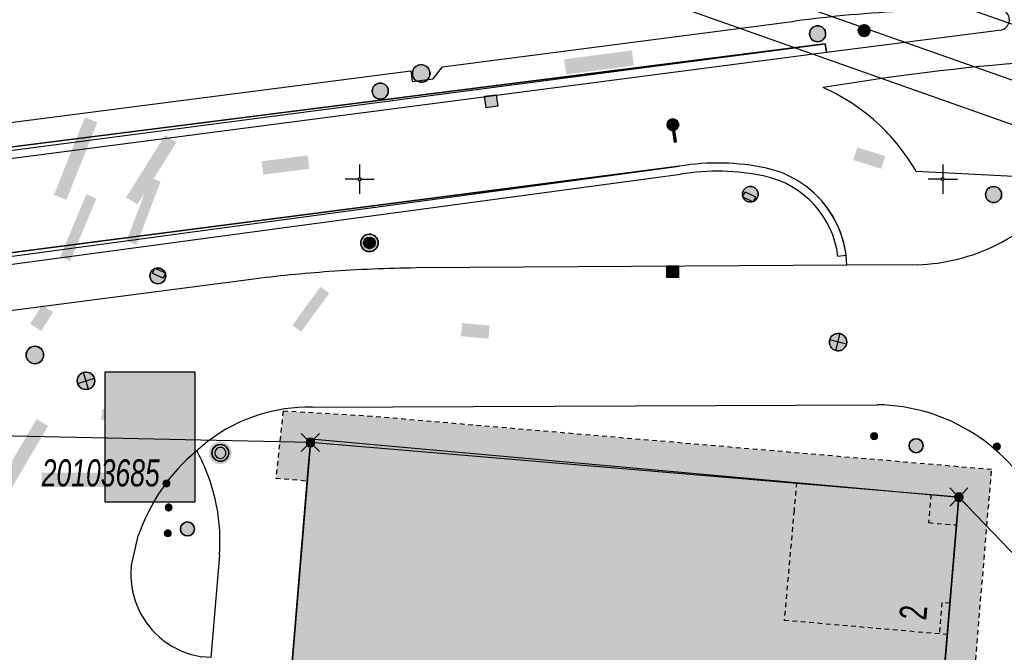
# Model space of a CAD drawing. Header units: metres. Extents: x 2695560 to 2696939, y 1260491 to 1262050.
# Tile 986 of 1005: x 2696786 to 2696829, y 1261655 to 1261682. Entities that reach past the tile are written whole.
import ezdxf

# ---------------------------------------------------------------- set-up
doc = ezdxf.new("R2010")
doc.units = ezdxf.units.M
doc.linetypes.add('AUSGEZOGEN', pattern=[0])
doc.linetypes.add('VERDECKT2_S2', pattern=[0.36, 0.2, -0.16])
for name, color, linetype in [('XR$1$AV_Flächen (EO)', 7, 'AUSGEZOGEN'), ('XR$1$AV_Gebäudeflächen (BB)', 7, 'AUSGEZOGEN'), ('XR$1$AV_Gebäudeflächen (EO)', 7, 'AUSGEZOGEN'), ('XR$1$AV_Grenzpunkte', 7, 'AUSGEZOGEN'), ('XR$1$AV_Haus-Nr.', 7, 'AUSGEZOGEN'), ('XR$1$AV_Koordinatennetzpunkte', 7, 'AUSGEZOGEN'), ('XR$1$AV_Lagefixpunkt-Nr.', 7, 'AUSGEZOGEN'), ('XR$1$AV_Lagefixpunkte', 7, 'AUSGEZOGEN'), ('XR$1$AV_Linien (BB)', 7, 'AUSGEZOGEN'), ('XR$1$AV_Linien (EO)', 7, 'AUSGEZOGEN'), ('XR$1$AW_LK_Einlaufschacht alt', 24, 'AUSGEZOGEN'), ('XR$1$AW_LK_Schachtdeckel', 24, 'AUSGEZOGEN'), ('XR$1$EW_LK_Bauwerk', 1, 'AUSGEZOGEN'), ('XR$1$EW_LK_Bauwerk_FL_Linie_Punkt', 1, 'AUSGEZOGEN'), ('XR$1$EW_LK_Knoten', 1, 'AUSGEZOGEN'), ('XR$1$GA_LK_Absperrarmatur', 32, 'AUSGEZOGEN'), ('XR$1$Liegenschaftsgrenzen', 7, 'AUSGEZOGEN'), ('XR$1$PFAV', 255, 'AUSGEZOGEN'), ('XR$1$PFAW', 255, 'AUSGEZOGEN'), ('XR$1$PFEW', 255, 'AUSGEZOGEN'), ('XR$1$PFGA', 255, 'AUSGEZOGEN'), ('XR$1$PFWA', 255, 'AUSGEZOGEN'), ('XR$1$RAEW', 8, 'AUSGEZOGEN'), ('XR$1$RP_Abstandslinie', 7, 'AUSGEZOGEN'), ('XR$1$WA_LK_Hydrant', 171, 'AUSGEZOGEN')]:
    doc.layers.add(name, color=color, linetype=linetype)
doc.styles.add('ARIAL', font='arial.ttf')

# ---------------------------------------------------------------- blocks, each defined once
blk = doc.blocks.new('COMPLEXOBJECT_27')
at = {"layer": 'XR$1$AV_Linien (BB)', "color": 7, "linetype": 'AUSGEZOGEN', "transparency": 33554687}
blk.add_lwpolyline([(6793.989, 11658.885), (6793.626, 11654.492), (6793.227, 11654.527)], dxfattribs=at)
for centre, radius, start, end in [((6786.062, 11659.498), 7.95, 10.8411, 29.016), ((6786.086, 11659.496), 7.927, 355.5775, 10.8845)]:
    blk.add_arc(centre, radius, start, end, dxfattribs=at)
blk = doc.blocks.new('COMPLEXOBJECT_28')
at = {"layer": 'XR$1$AV_Linien (BB)', "color": 7, "linetype": 'AUSGEZOGEN', "transparency": 33554687}
blk.add_line((6790.208, 11658.38), (6790.509, 11659.702), dxfattribs=at)
for centre, radius, start, end in [((6798.258, 11657.072), 8.184, 129.8544, 161.2512), ((6793.761, 11658.054), 3.567, 174.7549, 228.7428), ((6793.76, 11658.055), 3.568, 228.7582, 261.4082)]:
    blk.add_arc(centre, radius, start, end, dxfattribs=at)
blk = doc.blocks.new('COMPLEXOBJECT_119')
at = {"layer": 'XR$1$AV_Linien (BB)', "color": 7, "linetype": 'AUSGEZOGEN', "transparency": 33554687}
blk.add_line((6797.963, 11665.227), (6822.187, 11665.327), dxfattribs=at)
for centre, radius, start, end in [((6822.091, 11657.452), 7.876, 25.4168, 89.3044), ((6797.817, 11658.141), 7.087, 88.8169, 127.0057)]:
    blk.add_arc(centre, radius, start, end, dxfattribs=at)
blk = doc.blocks.new('COMPLEXOBJECT_483')
at = {"layer": 'XR$1$AV_Linien (BB)', "color": 7, "linetype": 'AUSGEZOGEN', "transparency": 33554687}
blk.add_line((6754.306, 11667.869), (6813.702, 11675.558), dxfattribs=at)
for centre, radius, start, end in [((6815.342, 11665.718), 9.976, 77.8709, 99.4611), ((6816.503, 11671.179), 4.393, 45.11, 77.7062), ((6816.506, 11671.19), 4.383, 1.585, 45.0348)]:
    blk.add_arc(centre, radius, start, end, dxfattribs=at)
blk = doc.blocks.new('COMPLEXOBJECT_484')
at = {"layer": 'XR$1$AV_Linien (BB)', "color": 7, "linetype": 'AUSGEZOGEN', "transparency": 33554687}
blk.add_line((6823.912, 11671.33), (6820.887, 11671.311), dxfattribs=at)
for centre, radius, start, end in [((6823.634, 11679.594), 8.267, 296.3027, 326.2081), ((6823.628, 11679.601), 8.276, 271.9687, 296.3188)]:
    blk.add_arc(centre, radius, start, end, dxfattribs=at)
blk = doc.blocks.new('COMPLEXOBJECT_485')
at = {"layer": 'XR$1$AV_Linien (BB)', "color": 7, "linetype": 'AUSGEZOGEN', "transparency": 33554687}
for p, q in [((6820.887, 11671.311), (6802.42, 11671.194)), ((6795.353, 11670.706), (6767.844, 11667.117))]:
    blk.add_line(p, q, dxfattribs=at)
for centre, radius, start, end in [((6803.213, 11608.226), 62.973, 90.72151, 94.11058), ((6803.184, 11608.623), 62.575, 94.11003, 97.18907)]:
    blk.add_arc(centre, radius, start, end, dxfattribs=at)
blk = doc.blocks.new('COMPLEXOBJECT_486')
at = {"layer": 'XR$1$AV_Linien (BB)', "color": 7, "linetype": 'AUSGEZOGEN', "transparency": 33554687}
blk.add_lwpolyline([(6757.041, 11673.814), (6768.595, 11675.318), (6768.654, 11674.861), (6769.547, 11674.976), (6769.954, 11675.493), (6802.195, 11679.647), (6802.254, 11679.191), (6803.146, 11679.306), (6803.554, 11679.822), (6818.658, 11681.774)], dxfattribs=at)
blk.add_arc((6826.28, 11624.199), 58.078, 92.80007, 97.54129, dxfattribs=at)
blk = doc.blocks.new('COMPLEXOBJECT_756')
at = {"layer": 'XR$1$AV_Linien (BB)', "color": 7, "linetype": 'AUSGEZOGEN', "transparency": 33554687}
blk.add_line((6830.504, 11674.996), (6823.86, 11675.327), dxfattribs=at)
for centre, radius, start, end in [((6816.407, 11671.07), 8.584, 45.1835, 66.2194), ((6816.362, 11671.038), 8.638, 29.7698, 45.1222)]:
    blk.add_arc(centre, radius, start, end, dxfattribs=at)
blk = doc.blocks.new('COMPLEXOBJECT_837')
at = {"layer": 'XR$1$AV_Flächen (EO)', "color": 7, "linetype": 'AUSGEZOGEN', "transparency": 33554687}
blk.add_line((6744.045, 11708.931), (6842.134, 11674.245), dxfattribs=at)
blk = doc.blocks.new('COMPLEXOBJECT_838')
at = {"layer": 'XR$1$AV_Flächen (EO)', "color": 7, "linetype": 'AUSGEZOGEN', "transparency": 33554687}
blk.add_line((6842.544, 11676.461), (6744.887, 11711.15), dxfattribs=at)
blk = doc.blocks.new('COMPLEXOBJECT_887')
at = {"layer": 'XR$1$AV_Flächen (EO)', "color": 7, "linetype": 'AUSGEZOGEN', "transparency": 33554687}
for p, q in [((6753.952, 11667.15), (6813.759, 11675.213)), ((6820.507, 11671.699), (6820.854, 11671.743))]:
    blk.add_line(p, q, dxfattribs=at)
blk.add_lwpolyline([(6813.702, 11675.558), (6769.228, 11669.8), (6754.306, 11667.869), (6754.14, 11667.529), (6753.952, 11667.15)], dxfattribs=at)
for centre, radius, start, end in [((6815.342, 11665.718), 9.976, 77.8709, 99.4611), ((6816.503, 11671.179), 4.393, 45.11, 77.7062), ((6815.341, 11665.695), 9.649, 77.8928, 99.4383), ((6816.509, 11671.191), 4.03, 7.2391, 77.7424), ((6816.513, 11671.193), 4.375, 7.2221, 45.0775)]:
    blk.add_arc(centre, radius, start, end, dxfattribs=at)
blk = doc.blocks.new('COMPLEXOBJECT_1075')
at = {"layer": 'XR$1$AV_Linien (EO)', "color": 7, "linetype": 'AUSGEZOGEN', "transparency": 33554687}
blk.add_lwpolyline([(6740.994, 11708.098), (6751.333, 11704.436), (6842.786, 11672.115)], dxfattribs=at)
blk = doc.blocks.new('COMPLEXOBJECT_1240')
at = {"layer": 'XR$1$Liegenschaftsgrenzen', "color": 7, "linetype": 'AUSGEZOGEN', "transparency": 33554687}
blk.add_lwpolyline([(6797.89, 11663.71), (6796.32, 11644.88), (6763.35, 11581.2)], dxfattribs=at)
blk = doc.blocks.new('COMPLEXOBJECT_1423')
at = {"layer": 'XR$1$Liegenschaftsgrenzen', "color": 7, "linetype": 'AUSGEZOGEN', "transparency": 33554687}
blk.add_line((6818.23, 11572.44), (6825.69, 11661.37), dxfattribs=at)
blk = doc.blocks.new('BWAV1')
at = {"layer": 'XR$1$PFAV', "transparency": 33554687}
blk.add_hatch(color=7, dxfattribs=at).paths.add_polyline_path([(0.67, 0), (0.656, 0.135), (0.616, 0.264), (0.55, 0.383), (0.462, 0.486), (0.354, 0.569), (0.233, 0.628), (0.101, 0.662), (-0.034, 0.669), (-0.168, 0.649), (-0.295, 0.602), (-0.41, 0.53), (-0.508, 0.436), (-0.586, 0.325), (-0.639, 0.201), (-0.667, 0.068), (-0.667, -0.068), (-0.639, -0.201), (-0.586, -0.325), (-0.508, -0.436), (-0.41, -0.53), (-0.295, -0.602), (-0.168, -0.649), (-0.034, -0.669), (0.101, -0.662), (0.233, -0.628), (0.354, -0.569), (0.462, -0.486), (0.55, -0.383), (0.616, -0.264), (0.656, -0.135)])
at = {"color": 7, "transparency": 33554687}
for radius, start, end in [(0.5, 91.19481, 268.80519), (0.326, 91.19481, 268.80519), (0.5, 268.80519, 91.19481), (0.326, 268.80519, 91.19481)]:
    blk.add_arc((0, 0), radius, start, end, dxfattribs=at)
at = {"layer": 'XR$1$PFAV', "transparency": 33554687}
blk.add_circle((0, 0), 0.5, dxfattribs=at)
blk = doc.blocks.new('BWAV19')
at = {"layer": 'XR$1$PFAV', "transparency": 33554687}
blk.add_hatch(color=7, dxfattribs=at).paths.add_polyline_path([(0, 0.24), (-0.024, 0.239), (-0.048, 0.235), (-0.072, 0.229), (-0.095, 0.221), (-0.116, 0.21), (-0.137, 0.197), (-0.156, 0.182), (-0.174, 0.165), (-0.19, 0.147), (-0.204, 0.127), (-0.215, 0.106), (-0.225, 0.083), (-0.232, 0.06), (-0.237, 0.036), (-0.24, 0.012), (-0.24, -0.012), (-0.237, -0.036), (-0.232, -0.06), (-0.225, -0.083), (-0.215, -0.106), (-0.204, -0.127), (-0.19, -0.147), (-0.174, -0.165), (-0.156, -0.182), (-0.137, -0.197), (-0.116, -0.21), (-0.095, -0.221), (-0.072, -0.229), (-0.048, -0.235), (-0.024, -0.239), (0, -0.24), (0.024, -0.239), (0.048, -0.235), (0.072, -0.229), (0.095, -0.221), (0.116, -0.21), (0.137, -0.197), (0.156, -0.182), (0.174, -0.165), (0.19, -0.147), (0.204, -0.127), (0.215, -0.106), (0.225, -0.083), (0.232, -0.06), (0.237, -0.036), (0.24, -0.012), (0.24, 0.012), (0.237, 0.036), (0.232, 0.06), (0.225, 0.083), (0.215, 0.106), (0.204, 0.127), (0.19, 0.147), (0.174, 0.165), (0.156, 0.182), (0.137, 0.197), (0.116, 0.21), (0.095, 0.221), (0.072, 0.229), (0.048, 0.235), (0.024, 0.239)])
at = {"color": 7, "transparency": 33554687}
for p, q in [((-0.5, 0.5), (-0.17, 0.17)), ((0.17, 0.17), (0.5, 0.5)), ((-0.5, -0.5), (-0.17, -0.17)), ((0.17, -0.17), (0.5, -0.5))]:
    blk.add_line(p, q, dxfattribs=at)
for start, end in [(90, 270), (270, 90)]:
    blk.add_arc((0, 0), 0.24, start, end, dxfattribs=at)
blk = doc.blocks.new('BAV2041')
at = {"color": 7, "transparency": 33554687}
for p, q in [((0, 0.5), (0, 0.05)), ((-0.05, 0), (-0.5, 0)), ((0.05, 0), (0.5, 0)), ((0, -0.05), (0, -0.5))]:
    blk.add_line(p, q, dxfattribs=at)
blk.add_circle((0, 0), 0.05, dxfattribs=at)
for start, end in [(90, 270), (270, 90)]:
    blk.add_arc((0, 0), 0.05, start, end, dxfattribs=at)
blk = doc.blocks.new('BAW2089')
at = {"layer": 'XR$1$PFAW', "transparency": 33554687}
blk.add_hatch(color=7, dxfattribs=at).paths.add_polyline_path([(-0.5, 0.5), (-0.5, -0.5), (0.5, -0.5), (0.5, 0.5)])
at = {"transparency": 33554687}
blk.add_lwpolyline([(-0.5, 0.5), (0.5, 0.5), (0.5, -0.5), (-0.5, -0.5), (-0.5, 0.5)], close=True, dxfattribs=at)
at = {"layer": 'XR$1$PFAW', "transparency": 33554687}
blk.add_lwpolyline([(-0.5, 0.5), (0.5, 0.5), (0.5, -0.5), (-0.5, -0.5), (-0.5, 0.5)], close=True, dxfattribs=at)
blk = doc.blocks.new('BAW2082')
at = {"layer": 'XR$1$PFAW', "transparency": 33554687}
blk.add_hatch(color=7, dxfattribs=at).paths.add_polyline_path([(0.509, -0.003), (0.499, 0.098), (0.469, 0.194), (0.42, 0.283), (0.354, 0.359), (0.274, 0.421), (0.183, 0.466), (0.085, 0.491), (-0.016, 0.496), (-0.116, 0.481), (-0.211, 0.446), (-0.297, 0.392), (-0.37, 0.323), (-0.428, 0.24), (-0.468, 0.147), (-0.488, 0.047), (-0.488, -0.054), (-0.468, -0.153), (-0.428, -0.246), (-0.37, -0.329), (-0.297, -0.398), (-0.211, -0.452), (-0.116, -0.487), (-0.016, -0.502), (0.085, -0.497), (0.183, -0.472), (0.274, -0.427), (0.354, -0.366), (0.42, -0.289), (0.469, -0.2), (0.499, -0.104)])
at = {"transparency": 33554687}
for start, end in [(91.1948, 268.8052), (268.8052, 91.1948)]:
    blk.add_arc((0.01, 0), 0.5, start, end, dxfattribs=at)
at = {"layer": 'XR$1$PFAW', "transparency": 33554687}
blk.add_circle((0.009, -0.003), 0.5, dxfattribs=at)
blk = doc.blocks.new('BAW2088')
at = {"layer": 'XR$1$PFAW', "transparency": 33554687}
blk.add_hatch(color=253, dxfattribs=at).paths.add_polyline_path([(0.51, 0), (0.5, 0.101), (0.47, 0.197), (0.421, 0.286), (0.355, 0.362), (0.275, 0.424), (0.184, 0.469), (0.086, 0.494), (-0.015, 0.499), (-0.115, 0.484), (-0.21, 0.449), (-0.296, 0.395), (-0.369, 0.326), (-0.427, 0.243), (-0.467, 0.15), (-0.487, 0.051), (-0.487, -0.051), (-0.467, -0.15), (-0.427, -0.243), (-0.369, -0.326), (-0.296, -0.395), (-0.21, -0.449), (-0.115, -0.484), (-0.015, -0.499), (0.086, -0.494), (0.184, -0.469), (0.275, -0.424), (0.355, -0.362), (0.421, -0.286), (0.47, -0.197), (0.5, -0.101)])
at = {"transparency": 33554687}
for start, end in [(91.1948, 268.8052), (268.8052, 91.1948)]:
    blk.add_arc((0.01, 0), 0.5, start, end, dxfattribs=at)
at = {"layer": 'XR$1$PFAW', "transparency": 33554687}
blk.add_circle((0.01, 0), 0.5, dxfattribs=at)
blk = doc.blocks.new('BWA2009')
at = {"true_color": 0x000000, "transparency": 33554687}
blk.add_hatch(color=18, dxfattribs=at).paths.add_polyline_path([(0.333, 0), (0.327, 0.067), (0.306, 0.131), (0.274, 0.19), (0.23, 0.242), (0.176, 0.283), (0.116, 0.313), (0.05, 0.329), (-0.017, 0.333), (-0.084, 0.323), (-0.147, 0.299), (-0.204, 0.264), (-0.253, 0.217), (-0.291, 0.162), (-0.318, 0.1), (-0.332, 0.034), (-0.332, -0.034), (-0.318, -0.1), (-0.291, -0.162), (-0.253, -0.217), (-0.204, -0.264), (-0.147, -0.299), (-0.084, -0.323), (-0.017, -0.333), (0.05, -0.329), (0.116, -0.313), (0.176, -0.283), (0.23, -0.242), (0.274, -0.19), (0.306, -0.131), (0.327, -0.067)])
at = {"layer": 'XR$1$PFWA', "transparency": 33554687}
blk.add_hatch(color=7, dxfattribs=at).paths.add_polyline_path([(0.5, 0), (0.49, 0.101), (0.459, 0.197), (0.41, 0.286), (0.344, 0.362), (0.264, 0.424), (0.174, 0.469), (0.076, 0.494), (-0.025, 0.499), (-0.125, 0.484), (-0.22, 0.449), (-0.306, 0.395), (-0.379, 0.326), (-0.437, 0.243), (-0.477, 0.15), (-0.497, 0.051), (-0.497, -0.051), (-0.477, -0.15), (-0.437, -0.243), (-0.379, -0.326), (-0.306, -0.395), (-0.22, -0.449), (-0.125, -0.484), (-0.025, -0.499), (0.076, -0.494), (0.174, -0.469), (0.264, -0.424), (0.344, -0.362), (0.41, -0.286), (0.459, -0.197), (0.49, -0.101)])
at = {"transparency": 33554687}
blk.add_circle((0, 0), 0.333, dxfattribs=at)
for start, end in [(90, 180), (180, 270), (0, 90), (270, 0)]:
    blk.add_arc((0, 0), 0.5, start, end, dxfattribs=at)
at = {"layer": 'XR$1$PFWA', "transparency": 33554687}
blk.add_circle((0, 0), 0.5, dxfattribs=at)
blk = doc.blocks.new('BGA2010')
at = {"transparency": 33554687}
blk.add_hatch(color=36, dxfattribs=at).paths.add_polyline_path([(-0.1, -0.5), (0.1, -0.5), (0.1, 0.5), (-0.1, 0.5)])
at = {"layer": 'XR$1$PFGA', "transparency": 33554687}
blk.add_hatch(color=7, dxfattribs=at).paths.add_polyline_path([(0.5, -1), (0.49, -0.899), (0.459, -0.803), (0.41, -0.714), (0.344, -0.638), (0.264, -0.576), (0.174, -0.531), (0.076, -0.506), (-0.025, -0.501), (-0.125, -0.516), (-0.22, -0.551), (-0.306, -0.605), (-0.379, -0.674), (-0.437, -0.757), (-0.477, -0.85), (-0.497, -0.949), (-0.497, -1.051), (-0.477, -1.15), (-0.437, -1.243), (-0.379, -1.326), (-0.306, -1.395), (-0.22, -1.449), (-0.125, -1.484), (-0.025, -1.499), (0.076, -1.494), (0.174, -1.469), (0.264, -1.424), (0.344, -1.362), (0.41, -1.286), (0.459, -1.197), (0.49, -1.101)])
at = {"color": 32, "transparency": 33554687}
blk.add_line((0, -0.5), (0, -1.5), dxfattribs=at)
blk.add_lwpolyline([(-0.1, -0.5), (0.1, -0.5), (0.1, 0.5), (-0.1, 0.5), (-0.1, -0.5)], close=True, dxfattribs=at)
for start, end in [(90, 270), (270, 90)]:
    blk.add_arc((0, -1), 0.5, start, end, dxfattribs=at)
at = {"layer": 'XR$1$PFGA', "transparency": 33554687}
blk.add_circle((0, -1), 0.5, dxfattribs=at)
blk = doc.blocks.new('BEW15')
at = {"layer": 'XR$1$PFEW', "transparency": 33554687}
h = blk.add_hatch(color=7, dxfattribs=at)
h.paths.add_polyline_path([(-0.5, 0), (-0.497, -0.05), (-0.489, -0.1), (-0.477, -0.15), (-0.459, -0.197), (-0.437, -0.242), (-0.41, -0.285), (-0.379, -0.326), (-0.344, -0.362), (-0.306, -0.395), (-0.264, -0.424), (-0.22, -0.449), (-0.173, -0.469), (-0.125, -0.484), (-0.075, -0.494), (-0.025, -0.499), (0.026, -0.499), (0.076, -0.494), (0.126, -0.484), (0.174, -0.469), (0.22, -0.449), (0.265, -0.424), (0.306, -0.395), (0.345, -0.362), (0.38, -0.326), (0.411, -0.285), (0.437, -0.242), (0.46, -0.197), (0.477, -0.15), (0.49, -0.1), (0.498, -0.05), (0.5, 0), (0.498, 0.051), (0.49, 0.101), (0.477, 0.15), (0.46, 0.197), (0.437, 0.243), (0.411, 0.286), (0.38, 0.326), (0.345, 0.363), (0.306, 0.396), (0.265, 0.424), (0.22, 0.449), (0.174, 0.469), (0.126, 0.484), (0.076, 0.494), (0.026, 0.5), (-0.025, 0.5), (-0.075, 0.494), (-0.125, 0.484), (-0.173, 0.469), (-0.22, 0.449), (-0.264, 0.424), (-0.306, 0.396), (-0.344, 0.363), (-0.379, 0.326), (-0.41, 0.286), (-0.437, 0.243), (-0.459, 0.197), (-0.477, 0.15), (-0.489, 0.101), (-0.497, 0.051)])
h.paths.add_polyline_path([(0.01, 0.001), (0.01, 0), (0.01, -0.001), (0.01, -0.002), (0.01, -0.003), (0.009, -0.004), (0.009, -0.005), (0.009, -0.006), (0.008, -0.006), (0.007, -0.007), (0.006, -0.008), (0.006, -0.008), (0.005, -0.009), (0.004, -0.009), (0.003, -0.01), (0.002, -0.01), (0.001, -0.01), (0, -0.01), (-0.001, -0.01), (-0.002, -0.01), (-0.003, -0.009), (-0.004, -0.009), (-0.005, -0.008), (-0.006, -0.008), (-0.007, -0.007), (-0.007, -0.006), (-0.008, -0.006), (-0.008, -0.005), (-0.009, -0.004), (-0.009, -0.003), (-0.009, -0.002), (-0.01, -0.001), (-0.01, 0), (-0.01, 0.001), (-0.009, 0.002), (-0.009, 0.003), (-0.009, 0.004), (-0.008, 0.005), (-0.008, 0.006), (-0.007, 0.007), (-0.007, 0.007), (-0.006, 0.008), (-0.005, 0.009), (-0.004, 0.009), (-0.003, 0.01), (-0.002, 0.01), (-0.001, 0.01), (0, 0.01), (0.001, 0.01), (0.002, 0.01), (0.003, 0.01), (0.004, 0.01), (0.005, 0.009), (0.006, 0.009), (0.006, 0.008), (0.007, 0.007), (0.008, 0.007), (0.009, 0.006), (0.009, 0.005), (0.009, 0.004), (0.01, 0.003), (0.01, 0.002)], flags=16)
at = {"color": 1, "transparency": 33554687}
for start, end in [(0, 180), (180, 0)]:
    blk.add_arc((0, 0), 0.5, start, end, dxfattribs=at)
at = {"layer": 'XR$1$PFEW', "transparency": 33554687}
blk.add_circle((0, 0), 0.5, dxfattribs=at)
blk = doc.blocks.new('BEWLP2597')
at = {"layer": 'XR$1$PFEW', "transparency": 33554687}
blk.add_hatch(color=7, dxfattribs=at).paths.add_polyline_path([(-0.5, 0), (-0.497, -0.051), (-0.49, -0.101), (-0.477, -0.15), (-0.459, -0.197), (-0.437, -0.243), (-0.41, -0.286), (-0.379, -0.326), (-0.344, -0.362), (-0.306, -0.395), (-0.264, -0.424), (-0.22, -0.449), (-0.174, -0.469), (-0.125, -0.484), (-0.076, -0.494), (-0.025, -0.499), (0.025, -0.499), (0.076, -0.494), (0.125, -0.484), (0.174, -0.469), (0.22, -0.449), (0.264, -0.424), (0.306, -0.395), (0.344, -0.362), (0.379, -0.326), (0.41, -0.286), (0.437, -0.243), (0.459, -0.197), (0.477, -0.15), (0.49, -0.101), (0.497, -0.051), (0.5, 0), (0.497, 0.051), (0.49, 0.101), (0.477, 0.15), (0.459, 0.197), (0.437, 0.243), (0.41, 0.286), (0.379, 0.326), (0.344, 0.362), (0.306, 0.395), (0.264, 0.424), (0.22, 0.449), (0.174, 0.469), (0.125, 0.484), (0.076, 0.494), (0.025, 0.499), (-0.025, 0.499), (-0.076, 0.494), (-0.125, 0.484), (-0.174, 0.469), (-0.22, 0.449), (-0.264, 0.424), (-0.306, 0.395), (-0.344, 0.362), (-0.379, 0.326), (-0.41, 0.286), (-0.437, 0.243), (-0.459, 0.197), (-0.477, 0.15), (-0.49, 0.101), (-0.497, 0.051)])
at = {"color": 1, "transparency": 33554687}
for start, end in [(90, 180), (0, 90), (180, 270), (270, 0)]:
    blk.add_arc((0, 0), 0.5, start, end, dxfattribs=at)
at = {"layer": 'XR$1$PFEW', "transparency": 33554687}
blk.add_circle((0, 0), 0.5, dxfattribs=at)
blk = doc.blocks.new('BEWLP2574')
at = {"layer": 'XR$1$PFEW', "transparency": 33554687}
blk.add_hatch(color=7, dxfattribs=at).paths.add_polyline_path([(-0.5, 0), (-0.497, -0.051), (-0.489, -0.101), (-0.477, -0.15), (-0.459, -0.198), (-0.437, -0.243), (-0.41, -0.286), (-0.379, -0.326), (-0.344, -0.363), (-0.306, -0.396), (-0.264, -0.425), (-0.22, -0.449), (-0.173, -0.469), (-0.125, -0.485), (-0.075, -0.495), (-0.025, -0.5), (0.026, -0.5), (0.076, -0.495), (0.126, -0.485), (0.174, -0.469), (0.221, -0.449), (0.265, -0.425), (0.306, -0.396), (0.345, -0.363), (0.38, -0.326), (0.411, -0.286), (0.437, -0.243), (0.46, -0.198), (0.477, -0.15), (0.49, -0.101), (0.498, -0.051), (0.5, 0), (0.498, 0.05), (0.49, 0.1), (0.477, 0.149), (0.46, 0.197), (0.437, 0.242), (0.411, 0.285), (0.38, 0.325), (0.345, 0.362), (0.306, 0.395), (0.265, 0.424), (0.221, 0.448), (0.174, 0.468), (0.126, 0.484), (0.076, 0.494), (0.026, 0.499), (-0.025, 0.499), (-0.075, 0.494), (-0.125, 0.484), (-0.173, 0.468), (-0.22, 0.448), (-0.264, 0.424), (-0.306, 0.395), (-0.344, 0.362), (-0.379, 0.325), (-0.41, 0.285), (-0.437, 0.242), (-0.459, 0.197), (-0.477, 0.149), (-0.489, 0.1), (-0.497, 0.05)])
at = {"color": 1, "transparency": 33554687}
for start, end in [(90, 180), (0, 90), (180, 270), (270, 0)]:
    blk.add_arc((0, 0), 0.5, start, end, dxfattribs=at)
at = {"layer": 'XR$1$PFEW', "transparency": 33554687}
blk.add_circle((0, 0), 0.5, dxfattribs=at)
blk = doc.blocks.new('BEWLP2549_S')
at = {"layer": 'XR$1$PFEW', "transparency": 33554687}
blk.add_hatch(color=7, dxfattribs=at).paths.add_polyline_path([(0.5, 0), (0.49, 0.101), (0.459, 0.197), (0.41, 0.286), (0.344, 0.362), (0.264, 0.424), (0.174, 0.469), (0.076, 0.494), (-0.025, 0.499), (-0.125, 0.484), (-0.22, 0.449), (-0.306, 0.395), (-0.379, 0.326), (-0.437, 0.243), (-0.477, 0.15), (-0.497, 0.051), (-0.497, -0.051), (-0.477, -0.15), (-0.437, -0.243), (-0.379, -0.326), (-0.306, -0.395), (-0.22, -0.449), (-0.125, -0.484), (-0.025, -0.499), (0.076, -0.494), (0.174, -0.469), (0.264, -0.424), (0.344, -0.362), (0.41, -0.286), (0.459, -0.197), (0.49, -0.101)])
at = {"color": 1, "transparency": 33554687}
for p, q in [((0.354, -0.354), (-0.354, 0.354)), ((-0.354, -0.354), (0.354, 0.354))]:
    blk.add_line(p, q, dxfattribs=at)
for start, end in [(91.3809, 268.6191), (268.6191, 91.3809)]:
    blk.add_arc((0, 0), 0.5, start, end, dxfattribs=at)
at = {"layer": 'XR$1$PFEW', "transparency": 33554687}
blk.add_circle((0, 0), 0.5, dxfattribs=at)
blk = doc.blocks.new('BEWLP2561')
at = {"layer": 'XR$1$PFEW', "transparency": 33554687}
blk.add_hatch(color=7, dxfattribs=at).paths.add_polyline_path([(0.488, 0), (0.478, 0.101), (0.448, 0.197), (0.399, 0.286), (0.333, 0.362), (0.253, 0.424), (0.162, 0.469), (0.064, 0.494), (-0.037, 0.499), (-0.137, 0.484), (-0.232, 0.449), (-0.318, 0.395), (-0.391, 0.326), (-0.449, 0.243), (-0.489, 0.15), (-0.509, 0.051), (-0.509, -0.051), (-0.489, -0.15), (-0.449, -0.243), (-0.391, -0.326), (-0.318, -0.395), (-0.232, -0.449), (-0.137, -0.484), (-0.037, -0.499), (0.064, -0.494), (0.162, -0.469), (0.253, -0.424), (0.333, -0.362), (0.399, -0.286), (0.448, -0.197), (0.478, -0.101)])
at = {"layer": 'XR$1$RAEW', "transparency": 33554687}
for points in [[(-0.324, -0.38), (-0.009, 0.003), (-0.38, 0.325), (-0.396, 0.305), (-0.411, 0.285), (-0.425, 0.263), (-0.438, 0.242), (-0.449, 0.219), (-0.46, 0.196), (-0.469, 0.172), (-0.477, 0.148), (-0.484, 0.124), (-0.49, 0.099), (-0.494, 0.074), (-0.497, 0.049), (-0.499, 0.024), (-0.5, -0.001), (-0.499, -0.027), (-0.497, -0.052), (-0.494, -0.077), (-0.489, -0.102), (-0.484, -0.127), (-0.477, -0.151), (-0.468, -0.175), (-0.459, -0.198), (-0.448, -0.221), (-0.436, -0.244), (-0.423, -0.266), (-0.409, -0.287), (-0.394, -0.307), (-0.378, -0.327), (-0.361, -0.346), (-0.343, -0.363)], [(0.306, 0.386), (0, 0), (0.381, -0.325), (0.397, -0.305), (0.411, -0.284), (0.425, -0.262), (0.438, -0.24), (0.449, -0.217), (0.459, -0.193), (0.468, -0.169), (0.476, -0.144), (0.483, -0.12), (0.488, -0.094), (0.492, -0.069), (0.494, -0.043), (0.495, -0.018), (0.495, 0.008), (0.494, 0.034), (0.491, 0.059), (0.487, 0.084), (0.482, 0.11), (0.475, 0.134), (0.468, 0.159), (0.459, 0.183), (0.448, 0.206), (0.437, 0.229), (0.424, 0.252), (0.41, 0.273), (0.395, 0.294), (0.379, 0.314), (0.362, 0.334), (0.345, 0.352), (0.326, 0.37)]]:
    blk.add_hatch(color=1, dxfattribs=at).paths.add_polyline_path(points)
at = {"color": 1, "transparency": 33554687}
for p, q in [((0.381, -0.325), (-0.38, 0.325)), ((-0.324, -0.38), (0.306, 0.386))]:
    blk.add_line(p, q, dxfattribs=at)
for start, end in [(91.38095, 268.61905), (268.61905, 91.38095)]:
    blk.add_arc((0, 0), 0.5, start, end, dxfattribs=at)
at = {"layer": 'XR$1$PFEW', "transparency": 33554687}
blk.add_circle((-0.012, 0, -0.993), 0.5, dxfattribs=at)
at = {"layer": 'XR$1$RAEW', "color": 1, "transparency": 33554687}
for points in [[(-0.324, -0.38), (-0.009, 0.003), (-0.38, 0.325)], [(0.306, 0.386), (0, 0), (0.381, -0.325)]]:
    blk.add_lwpolyline(points, dxfattribs=at)
for centre, start, end in [((0, 0), 139.48209, 229.51105), ((-0.004, -0.006), 320.36586, 51.63478)]:
    blk.add_arc(centre, 0.5, start, end, dxfattribs=at)
blk = doc.blocks.new('BEW957')
at = {"layer": 'XR$1$RAEW', "transparency": 33554687}
blk.add_hatch(color=1, dxfattribs=at).paths.add_polyline_path([(-0.5, 0), (-0.5, -0.05), (-0.49, -0.1), (-0.48, -0.15), (-0.46, -0.2), (-0.44, -0.24), (-0.41, -0.29), (-0.38, -0.33), (-0.34, -0.36), (-0.31, -0.4), (-0.26, -0.42), (-0.22, -0.45), (-0.17, -0.47), (-0.13, -0.48), (-0.08, -0.49), (-0.03, -0.5), (0.03, -0.5), (0.08, -0.49), (0.13, -0.48), (0.17, -0.47), (0.22, -0.45), (0.26, -0.42), (0.31, -0.4), (0.34, -0.36), (0.38, -0.33), (0.41, -0.29), (0.44, -0.24), (0.46, -0.2), (0.48, -0.15), (0.49, -0.1), (0.5, -0.05), (0.5, 0), (0.5, 0.05), (0.49, 0.1), (0.48, 0.15), (0.46, 0.2), (0.44, 0.24), (0.41, 0.29), (0.38, 0.33), (0.34, 0.36), (0.31, 0.4), (0.26, 0.42), (0.22, 0.45), (0.17, 0.47), (0.13, 0.48), (0.08, 0.49), (0.03, 0.5), (-0.03, 0.5), (-0.08, 0.49), (-0.13, 0.48), (-0.17, 0.47), (-0.22, 0.45), (-0.26, 0.42), (-0.31, 0.4), (-0.34, 0.36), (-0.38, 0.33), (-0.41, 0.29), (-0.44, 0.24), (-0.46, 0.2), (-0.48, 0.15), (-0.49, 0.1), (-0.5, 0.05)])
at = {"color": 1, "transparency": 33554687}
for start, end in [(90, 180), (180, 270), (0, 90), (270, 0)]:
    blk.add_arc((0, 0), 0.5, start, end, dxfattribs=at)
at = {"layer": 'XR$1$RAEW', "color": 1, "transparency": 33554687}
blk.add_circle((0, 0), 0.5, dxfattribs=at)
blk = doc.blocks.new('BEWLP2514')
at = {"layer": 'XR$1$PFEW', "transparency": 33554687}
blk.add_hatch(color=7, dxfattribs=at).paths.add_polyline_path([(0.5, 0), (-0.5, 0), (-0.5, -0.5), (0.5, -0.5)])
at = {"color": 1, "transparency": 33554687}
blk.add_lwpolyline([(-0.5, 0), (0.5, 0), (0.5, -0.5), (-0.5, -0.5), (-0.5, 0)], close=True, dxfattribs=at)
at = {"layer": 'XR$1$PFEW', "transparency": 33554687}
for p, q in [((-0.5, -0.5), (-0.5, 0)), ((-0.5, 0), (0.5, 0)), ((0.5, 0), (0.5, -0.5)), ((0.5, -0.5), (-0.5, -0.5))]:
    blk.add_line(p, q, dxfattribs=at)

msp = doc.modelspace()

# ---------------------------------------------------------------- hatches: boundary and pattern name
at = {"transparency": 33554687}
for points in [[(2696809.735, 1261679.951), (2696809.821, 1261679.3), (2696812.727, 1261679.681), (2696812.641, 1261680.332)], [(2696787.866, 1261674.139), (2696788.401, 1261673.926), (2696789.724, 1261677.249), (2696789.189, 1261677.462)], [(2696790.957, 1261674.037), (2696791.445, 1261673.73), (2696793.119, 1261676.391), (2696792.631, 1261676.698)], [(2696822.303, 1261676.175), (2696822.133, 1261675.63), (2696823.331, 1261675.257), (2696823.501, 1261675.802)], [(2696796.769, 1261675.578), (2696796.842, 1261675.005), (2696798.817, 1261675.256), (2696798.744, 1261675.829)], [(2696790.973, 1261672.16), (2696791.409, 1261671.994), (2696792.437, 1261674.71), (2696792.001, 1261674.875)], [(2696788.131, 1261671.483), (2696788.561, 1261671.303), (2696789.683, 1261673.981), (2696789.253, 1261674.161)], [(2696798.088, 1261668.545), (2696798.464, 1261668.271), (2696799.664, 1261669.921), (2696799.287, 1261670.195)], [(2696786.844, 1261668.603), (2696787.317, 1261668.304), (2696787.829, 1261669.112), (2696787.356, 1261669.411)], [(2696805.365, 1261668.641), (2696805.315, 1261668.077), (2696806.495, 1261667.973), (2696806.545, 1261668.537)], [(2696790.056, 1261666.554), (2696790.056, 1261660.96), (2696793.906, 1261660.96), (2696793.906, 1261666.554)], [(2696789.949, 1261664.96), (2696789.88, 1261664.499), (2696791.889, 1261664.2), (2696791.957, 1261664.66)], [(2696784.62, 1261660.273), (2696785.116, 1261659.981), (2696787.618, 1261664.235), (2696787.122, 1261664.527)], [(2696787.343, 1261662.223), (2696787.343, 1261661.62), (2696791.255, 1261661.62), (2696791.255, 1261662.223)]]:
    msp.add_hatch(color=7, dxfattribs=at).paths.add_polyline_path(points)
at = {"layer": 'XR$1$AV_Gebäudeflächen (BB)', "true_color": 0xd2d2d2, "transparency": 33554687}
msp.add_hatch(color=254, dxfattribs=at).paths.add_polyline_path([(2696826.66, 1261661.18), (2696798.873, 1261663.672), (2696798.86, 1261663.52), (2696798.723, 1261661.878), (2696797.874, 1261651.694), (2696797.856, 1261651.486), (2696800.527, 1261651.261), (2696810.875, 1261650.437), (2696818.002, 1261649.856), (2696825.658, 1261649.232)])
at = {"layer": 'XR$1$AV_Gebäudeflächen (EO)', "true_color": 0xebebeb, "transparency": 33554687}
msp.add_hatch(color=7, dxfattribs=at).paths.add_polyline_path([(2696798.873, 1261663.672), (2696826.66, 1261661.18), (2696825.542, 1261647.857), (2696826.842, 1261647.748), (2696828.063, 1261662.359), (2696801.49, 1261664.638), (2696797.688, 1261664.868), (2696797.378, 1261661.99), (2696798.723, 1261661.878), (2696798.86, 1261663.52)])

# ---------------------------------------------------------------- linework, layer by layer
at = {"color": 24, "lineweight": -3, "transparency": 33554687}
msp.add_lwpolyline([(2696790.056, 1261666.554), (2696793.906, 1261666.554), (2696793.906, 1261660.96), (2696790.056, 1261660.96), (2696790.056, 1261666.554)], close=True, dxfattribs=at)
at = {"layer": 'XR$1$AV_Flächen (EO)', "color": 7, "linetype": 'AUSGEZOGEN', "transparency": 33554687}
msp.add_lwpolyline([(2696757.244, 1261671.957), (2696820.978, 1261680.263), (2696820.933, 1261680.61), (2696820.799, 1261680.593), (2696757.584, 1261672.581), (2696757.529, 1261672.577), (2696757.244, 1261671.957)], close=True, dxfattribs=at)
at = {"layer": 'XR$1$AV_Flächen (EO)', "color": 7, "linetype": 'VERDECKT2_S2', "transparency": 33554687}
msp.add_lwpolyline([(2696825.542, 1261647.857), (2696826.842, 1261647.748), (2696828.063, 1261662.359), (2696801.49, 1261664.638), (2696797.688, 1261664.868), (2696797.378, 1261661.99), (2696798.723, 1261661.878)], dxfattribs=at)
at = {"layer": 'XR$1$AV_Flächen (EO)', "color": 7, "linetype": 'AUSGEZOGEN', "transparency": 33554687}
for points in [[(2696798.723, 1261661.878), (2696798.86, 1261663.52), (2696798.873, 1261663.672)], [(2696798.873, 1261663.672), (2696826.66, 1261661.18), (2696825.542, 1261647.857)]]:
    msp.add_lwpolyline(points, dxfattribs=at)
at = {"layer": 'XR$1$AV_Linien (BB)', "color": 7, "linetype": 'AUSGEZOGEN', "transparency": 33554687}
msp.add_line((2696826.66, 1261661.18), (2696825.658, 1261649.232), dxfattribs=at)
for points in [[(2696757.529, 1261672.577), (2696820.933, 1261680.61), (2696820.978, 1261680.263), (2696828.484, 1261681.215)], [(2696797.856, 1261651.486), (2696797.874, 1261651.694), (2696798.723, 1261661.878), (2696798.86, 1261663.52), (2696798.873, 1261663.672), (2696826.66, 1261661.18)]]:
    msp.add_lwpolyline(points, dxfattribs=at)
for centre, radius, start, end in [((2696828.385, 1261681.644), 0.44, 283.0281, 54.0715), ((2696836.813, 1261585.274), 94.817, 94.24778, 99.69967), ((2696798.835, 1261657.882), 7.171, 126.9818, 132.5664)]:
    msp.add_arc(centre, radius, start, end, dxfattribs=at)
at = {"layer": 'XR$1$AV_Linien (EO)', "color": 7, "linetype": 'AUSGEZOGEN', "transparency": 33554687}
for p, q in [((2696757.408, 1261672.313), (2696820.933, 1261680.61)), ((2696755.11, 1261667.339), (2696814.672, 1261675.368))]:
    msp.add_line(p, q, dxfattribs=at)
at = {"layer": 'XR$1$AV_Linien (EO)', "color": 7, "linetype": 'VERDECKT2_S2', "transparency": 33554687}
for points in [[(2696819.699, 1261661.804), (2696819.592, 1261660.609), (2696819.171, 1261655.908), (2696826.169, 1261655.3)], [(2696825.466, 1261661.287), (2696825.364, 1261660.084), (2696826.56, 1261659.984)], [(2696826.28, 1261656.636), (2696825.931, 1261656.665), (2696825.82, 1261655.33)]]:
    msp.add_lwpolyline(points, dxfattribs=at)
at = {"layer": 'XR$1$Liegenschaftsgrenzen', "color": 7, "linetype": 'AUSGEZOGEN', "transparency": 33554687}
for p, q in [((2696798.86, 1261663.52), (2696771.23, 1261664.1)), ((2696826.66, 1261661.18), (2696798.86, 1261663.52)), ((2696843.267, 1261643.848), (2696826.66, 1261661.18))]:
    msp.add_line(p, q, dxfattribs=at)
at = {"layer": 'XR$1$RP_Abstandslinie', "color": 7, "linetype": 'AUSGEZOGEN', "transparency": 33554687}
for p, q in [((2696798.86, 1261663.52), (2696796.18, 1261631.4)), ((2696826.66, 1261661.18), (2696798.86, 1261663.52))]:
    msp.add_line(p, q, dxfattribs=at)
msp.add_lwpolyline([(2696819.21, 1261572.41), (2696822.9, 1261616.34), (2696826.66, 1261661.18)], dxfattribs=at)

# ---------------------------------------------------------------- block references
at = {"layer": 'XR$1$AV_Flächen (EO)', "color": 7, "linetype": 'AUSGEZOGEN', "lineweight": -3, "transparency": 33554687}
for name in ['COMPLEXOBJECT_838', 'COMPLEXOBJECT_837', 'COMPLEXOBJECT_887']:
    msp.add_blockref(name, (2690000.97, 1249999.81), dxfattribs=at)
at = {"layer": 'XR$1$AV_Grenzpunkte', "color": 7, "linetype": 'AUSGEZOGEN', "lineweight": -3, "transparency": 33554687, "xscale": 0.7800000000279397, "yscale": 0.7800000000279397}
for p in [(2696798.86, 1261663.52), (2696826.66, 1261661.18)]:
    msp.add_blockref('BWAV19', p, dxfattribs=at)
at = {"layer": 'XR$1$AV_Koordinatennetzpunkte', "color": 7, "linetype": 'AUSGEZOGEN', "lineweight": -3, "transparency": 33554687, "xscale": 1.25, "yscale": 1.25}
for p in [(2696800.97, 1261674.81), (2696825.97, 1261674.81)]:
    msp.add_blockref('BAV2041', p, dxfattribs=at)
at = {"layer": 'XR$1$AV_Lagefixpunkte', "color": 7, "linetype": 'AUSGEZOGEN', "lineweight": -3, "transparency": 33554687, "xscale": 0.7199999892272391, "yscale": 0.7199999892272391}
msp.add_blockref('BWAV1', (2696795, 1261663.075, 438.963), dxfattribs=at)
at = {"layer": 'XR$1$AV_Linien (BB)', "color": 7, "linetype": 'AUSGEZOGEN', "lineweight": -3, "transparency": 33554687}
for name in ['COMPLEXOBJECT_486', 'COMPLEXOBJECT_756', 'COMPLEXOBJECT_483', 'COMPLEXOBJECT_484', 'COMPLEXOBJECT_485', 'COMPLEXOBJECT_119', 'COMPLEXOBJECT_28', 'COMPLEXOBJECT_27']:
    msp.add_blockref(name, (2690000.97, 1249999.81), dxfattribs=at)
at = {"layer": 'XR$1$AV_Linien (EO)', "color": 7, "linetype": 'AUSGEZOGEN', "lineweight": -3, "transparency": 33554687}
msp.add_blockref('COMPLEXOBJECT_1075', (2690000.97, 1249999.81), dxfattribs=at)
at = {"layer": 'XR$1$AW_LK_Einlaufschacht alt', "color": 24, "linetype": 'AUSGEZOGEN', "lineweight": -3, "transparency": 33554687}
for p, xscale, yscale, rotation in [((2696806.61, 1261678.15), 0.5000000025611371, 0.5000000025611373, 187.4250640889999), ((2696814.39, 1261670.85), 0.5000000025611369, 0.5000000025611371, 0.3625640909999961)]:
    msp.add_blockref('BAW2089', p, dxfattribs=dict(at, xscale=xscale, yscale=yscale, rotation=rotation))
at = {"layer": 'XR$1$AW_LK_Schachtdeckel', "color": 24, "linetype": 'AUSGEZOGEN', "lineweight": -3, "transparency": 33554687}
for name, p, xscale, yscale, rotation in [('BAW2088', (2696803.616, 1261679.343), 0.7578193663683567, 0.7578193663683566, 186.7303026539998), ('BAW2082', (2696787.053, 1261667.279), 0.7499999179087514, 0.7499999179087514, 235.4514007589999)]:
    msp.add_blockref(name, p, dxfattribs=dict(at, xscale=xscale, yscale=yscale, rotation=rotation))
at = {"layer": 'XR$1$EW_LK_Bauwerk', "color": 1, "linetype": 'AUSGEZOGEN', "lineweight": -3, "transparency": 33554687}
for name, p, xscale, yscale in [('BEWLP2574', (2696820.605, 1261681.044), 0.6874999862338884, 0.6874999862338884), ('BEWLP2574', (2696801.856, 1261678.588), 0.6874999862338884, 0.6874999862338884), ('BEWLP2597', (2696817.72, 1261674.164), 0.6749999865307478, 0.6749999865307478), ('BEWLP2574', (2696828.151, 1261674.15), 0.6874999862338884, 0.6874999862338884), ('BEWLP2597', (2696792.319, 1261670.664), 0.6749999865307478, 0.6749999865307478)]:
    msp.add_blockref(name, p, dxfattribs=dict(at, xscale=xscale, yscale=yscale))
at = {"layer": 'XR$1$EW_LK_Bauwerk_FL_Linie_Punkt', "color": 1, "linetype": 'AUSGEZOGEN', "lineweight": -3, "transparency": 33554687, "xscale": 0.5999999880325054, "yscale": 0.5999999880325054}
for p in [(2696824.825, 1261663.383), (2696793.586, 1261659.813)]:
    msp.add_blockref('BEW15', p, dxfattribs=at)
at = {"layer": 'XR$1$EW_LK_Knoten', "color": 1, "linetype": 'AUSGEZOGEN', "lineweight": -3, "transparency": 33554687}
for name, p, xscale, yscale, rotation in [('BEWLP2561', (2696822.597, 1261681.181), 0.4943918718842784, 0.4943918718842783, 271.6983), ('BEWLP2514', (2696817.72, 1261674.164), 0.5, 0.5, 335.5362), ('BEWLP2514', (2696792.319, 1261670.664), 0.5, 0.5, 156.1608), ('BEWLP2549_S', (2696821.482, 1261667.826), 0.7499999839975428, 0.7499999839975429, 30.87359999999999), ('BEWLP2549_S', (2696789.24, 1261666.165), 0.7499999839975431, 0.7499999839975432, 332.3772), ('BEW957', (2696828.291, 1261663.35), 0.2749999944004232, 0.2749999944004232, 45), ('BEW957', (2696792.686, 1261661.768), 0.2749999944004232, 0.2749999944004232, 337.4999999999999), ('BEW957', (2696792.782, 1261660.735), 0.2749999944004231, 0.2749999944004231, 306), ('BEW957', (2696792.782, 1261660.735), 0.2749999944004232, 0.2749999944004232, 324), ('BEW957', (2696792.782, 1261660.735), 0.2749999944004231, 0.2749999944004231, 35.496), ('BEW957', (2696792.782, 1261660.735), 0.2749999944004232, 0.2749999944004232, 288), ('BEW957', (2696792.782, 1261660.735), 0.2749999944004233, 0.2749999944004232, 342), ('BEW957', (2696792.782, 1261660.735), 0.2749999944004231, 0.2749999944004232, 15.94170000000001), ('BEW957', (2696792.782, 1261660.735), 0.2749999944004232, 0.2749999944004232, 270), ('BEW957', (2696792.745, 1261659.629), 0.2749999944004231, 0.2749999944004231, 315)]:
    msp.add_blockref(name, p, dxfattribs=dict(at, xscale=xscale, yscale=yscale, rotation=rotation))
at = {"layer": 'XR$1$EW_LK_Knoten', "color": 1, "linetype": 'AUSGEZOGEN', "lineweight": -3, "transparency": 33554687, "xscale": 0.2749999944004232, "yscale": 0.2749999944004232}
for p in [(2696823.026, 1261663.794), (2696792.686, 1261661.768), (2696792.782, 1261660.735), (2696792.745, 1261659.629)]:
    msp.add_blockref('BEW957', p, dxfattribs=at)
at = {"layer": 'XR$1$GA_LK_Absperrarmatur', "color": 32, "linetype": 'AUSGEZOGEN', "lineweight": -3, "transparency": 33554687, "xscale": 0.4999999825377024, "yscale": 0.4999999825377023, "rotation": 187.8200999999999}
msp.add_blockref('BGA2010', (2696814.469, 1261676.65), dxfattribs=at)
at = {"layer": 'XR$1$Liegenschaftsgrenzen', "color": 7, "linetype": 'AUSGEZOGEN', "lineweight": -3, "transparency": 33554687}
for name in ['COMPLEXOBJECT_1240', 'COMPLEXOBJECT_1423']:
    msp.add_blockref(name, (2690000.97, 1249999.81), dxfattribs=at)
at = {"layer": 'XR$1$WA_LK_Hydrant', "color": 171, "linetype": 'AUSGEZOGEN', "lineweight": -3, "transparency": 33554687, "xscale": 0.7499999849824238, "yscale": 0.7499999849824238, "rotation": 92.16479492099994}
msp.add_blockref('BWA2009', (2696801.39, 1261672.08), dxfattribs=at)

# ---------------------------------------------------------------- texts
at = {"layer": 'XR$1$AV_Haus-Nr.', "color": 7, "transparency": 33554687, "insert": (2696825.286, 1261656.182), "char_height": 1.1621, "width": 1.02516, "attachment_point": 8, "rotation": 85.2219, "style": 'ARIAL'}
msp.add_mtext('\\W0.68;2', dxfattribs=at)
at = {"layer": 'XR$1$AV_Lagefixpunkt-Nr.', "color": 7, "transparency": 33554687, "insert": (2696787.343, 1261661.62), "char_height": 1.1621, "width": 5.50234, "attachment_point": 7, "style": 'ARIAL'}
msp.add_mtext('\\A1;{\\fArial|i1|b0;\\H1.162102;\\W0.700000;\\C7;20103685}\\P', dxfattribs=at)

doc.saveas('drawing.dxf')
